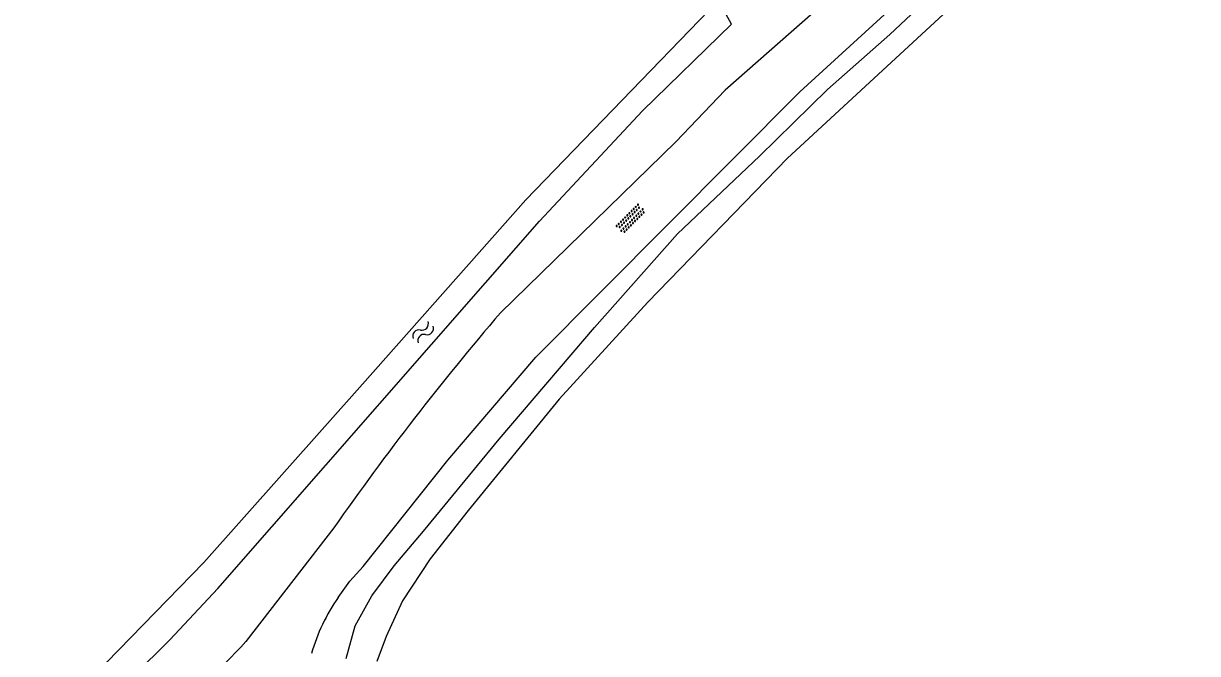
# Model space of a CAD drawing. Extents: x 135999 to 138000, y 396000 to 398501.
# Drawn here: x 136349 to 136426.9, y 396939.6 to 396981.4 of the extents above; entities that cross this region are included whole.
import ezdxf

# ---------------------------------------------------------------- set-up
doc = ezdxf.new("R2010")
doc.units = 0
for name, color, linetype in [('gg-knt-onverhard', 7, 'Continuous'), ('gg-kntw-bovenkant insteek waterloop', 7, 'Continuous'), ('gt-symb-overige verharding', 7, 'Continuous'), ('gt-symb-watersymbool', 7, 'Continuous')]:
    doc.layers.add(name, color=color, linetype=linetype)

# ---------------------------------------------------------------- blocks, each defined once
blk = doc.blocks.new('gt0-WA')
at = {"layer": 'gt-symb-watersymbool'}
for centre, start, end in [((-0.323, 0.022), 28.07249, 151.92751), ((0.427, 0.422), 208.07248, 331.92751), ((-0.323, -0.428), 28.07249, 151.92751), ((0.427, -0.028), 208.07248, 331.92751)]:
    blk.add_arc(centre, 0.425, start, end, dxfattribs=at)
blk = doc.blocks.new('gt0-OVH')
at = {"layer": 'gt-symb-overige verharding'}
for points in [[(-0.972, 0.298), (-0.967, 0.308), (-0.965, 0.319), (-0.966, 0.33), (-0.971, 0.34), (-0.978, 0.348), (-0.988, 0.353), (-0.999, 0.355), (-1.01, 0.354), (-1.02, 0.349), (-1.028, 0.342), (-1.033, 0.332), (-1.035, 0.321), (-1.034, 0.31), (-1.029, 0.3), (-1.022, 0.292), (-1.012, 0.287), (-1.001, 0.285), (-0.99, 0.286), (-0.98, 0.291)], [(-0.872, 0.106), (-0.867, 0.116), (-0.865, 0.126), (-0.866, 0.137), (-0.871, 0.147), (-0.878, 0.156), (-0.888, 0.161), (-0.899, 0.163), (-0.91, 0.162), (-0.92, 0.157), (-0.928, 0.15), (-0.933, 0.14), (-0.935, 0.129), (-0.934, 0.118), (-0.929, 0.108), (-0.922, 0.1), (-0.912, 0.095), (-0.901, 0.092), (-0.89, 0.094), (-0.88, 0.098)], [(-0.772, 0.298), (-0.767, 0.308), (-0.765, 0.319), (-0.766, 0.33), (-0.771, 0.34), (-0.778, 0.348), (-0.788, 0.353), (-0.799, 0.355), (-0.81, 0.354), (-0.82, 0.349), (-0.828, 0.342), (-0.833, 0.332), (-0.835, 0.321), (-0.834, 0.31), (-0.829, 0.3), (-0.822, 0.292), (-0.812, 0.287), (-0.801, 0.285), (-0.79, 0.286), (-0.78, 0.291)], [(-0.672, 0.106), (-0.667, 0.116), (-0.665, 0.126), (-0.666, 0.137), (-0.671, 0.147), (-0.678, 0.156), (-0.688, 0.161), (-0.699, 0.163), (-0.71, 0.162), (-0.72, 0.157), (-0.728, 0.15), (-0.733, 0.14), (-0.735, 0.129), (-0.734, 0.118), (-0.729, 0.108), (-0.722, 0.1), (-0.712, 0.095), (-0.701, 0.092), (-0.69, 0.094), (-0.68, 0.098)], [(-0.572, 0.298), (-0.567, 0.308), (-0.565, 0.319), (-0.566, 0.33), (-0.571, 0.34), (-0.578, 0.348), (-0.588, 0.353), (-0.599, 0.355), (-0.61, 0.354), (-0.62, 0.349), (-0.628, 0.342), (-0.633, 0.332), (-0.635, 0.321), (-0.634, 0.31), (-0.629, 0.3), (-0.622, 0.292), (-0.612, 0.287), (-0.601, 0.285), (-0.59, 0.286), (-0.58, 0.291)], [(-0.472, 0.106), (-0.467, 0.116), (-0.465, 0.126), (-0.466, 0.137), (-0.471, 0.147), (-0.478, 0.156), (-0.488, 0.161), (-0.499, 0.163), (-0.51, 0.162), (-0.52, 0.157), (-0.528, 0.15), (-0.533, 0.14), (-0.535, 0.129), (-0.534, 0.118), (-0.529, 0.108), (-0.522, 0.1), (-0.512, 0.095), (-0.501, 0.092), (-0.49, 0.094), (-0.48, 0.098)], [(-0.372, 0.298), (-0.367, 0.308), (-0.365, 0.319), (-0.366, 0.33), (-0.371, 0.34), (-0.378, 0.348), (-0.388, 0.353), (-0.399, 0.355), (-0.41, 0.354), (-0.42, 0.349), (-0.428, 0.342), (-0.433, 0.332), (-0.435, 0.321), (-0.434, 0.31), (-0.429, 0.3), (-0.422, 0.292), (-0.412, 0.287), (-0.401, 0.285), (-0.39, 0.286), (-0.38, 0.291)], [(-0.272, 0.106), (-0.267, 0.116), (-0.265, 0.126), (-0.266, 0.137), (-0.271, 0.147), (-0.278, 0.156), (-0.288, 0.161), (-0.299, 0.163), (-0.31, 0.162), (-0.32, 0.157), (-0.328, 0.15), (-0.333, 0.14), (-0.335, 0.129), (-0.334, 0.118), (-0.329, 0.108), (-0.322, 0.1), (-0.312, 0.095), (-0.301, 0.092), (-0.29, 0.094), (-0.28, 0.098)], [(-0.172, 0.298), (-0.167, 0.308), (-0.165, 0.319), (-0.166, 0.33), (-0.171, 0.34), (-0.178, 0.348), (-0.188, 0.353), (-0.199, 0.355), (-0.21, 0.354), (-0.22, 0.349), (-0.228, 0.342), (-0.233, 0.332), (-0.235, 0.321), (-0.234, 0.31), (-0.229, 0.3), (-0.222, 0.292), (-0.212, 0.287), (-0.201, 0.285), (-0.19, 0.286), (-0.18, 0.291)], [(-0.072, 0.106), (-0.067, 0.116), (-0.065, 0.126), (-0.066, 0.137), (-0.071, 0.147), (-0.078, 0.156), (-0.088, 0.161), (-0.099, 0.163), (-0.11, 0.162), (-0.12, 0.157), (-0.128, 0.15), (-0.133, 0.14), (-0.135, 0.129), (-0.134, 0.118), (-0.129, 0.108), (-0.122, 0.1), (-0.112, 0.095), (-0.101, 0.092), (-0.09, 0.094), (-0.08, 0.098)], [(0.028, 0.298), (0.033, 0.308), (0.035, 0.319), (0.034, 0.33), (0.029, 0.34), (0.022, 0.348), (0.012, 0.353), (0.001, 0.355), (-0.01, 0.354), (-0.02, 0.349), (-0.028, 0.342), (-0.033, 0.332), (-0.035, 0.321), (-0.034, 0.31), (-0.029, 0.3), (-0.022, 0.292), (-0.012, 0.287), (-0.001, 0.285), (0.01, 0.286), (0.02, 0.291)], [(0.128, 0.106), (0.133, 0.116), (0.135, 0.126), (0.134, 0.137), (0.129, 0.147), (0.122, 0.156), (0.112, 0.161), (0.101, 0.163), (0.09, 0.162), (0.08, 0.157), (0.072, 0.15), (0.067, 0.14), (0.065, 0.129), (0.066, 0.118), (0.071, 0.108), (0.078, 0.1), (0.088, 0.095), (0.099, 0.092), (0.11, 0.094), (0.12, 0.098)], [(0.228, 0.298), (0.233, 0.308), (0.235, 0.319), (0.234, 0.33), (0.229, 0.34), (0.222, 0.348), (0.212, 0.353), (0.201, 0.355), (0.19, 0.354), (0.18, 0.349), (0.172, 0.342), (0.167, 0.332), (0.165, 0.321), (0.166, 0.31), (0.171, 0.3), (0.178, 0.292), (0.188, 0.287), (0.199, 0.285), (0.21, 0.286), (0.22, 0.291)], [(0.328, 0.106), (0.333, 0.116), (0.335, 0.126), (0.334, 0.137), (0.329, 0.147), (0.322, 0.156), (0.312, 0.161), (0.301, 0.163), (0.29, 0.162), (0.28, 0.157), (0.272, 0.15), (0.267, 0.14), (0.265, 0.129), (0.266, 0.118), (0.271, 0.108), (0.278, 0.1), (0.288, 0.095), (0.299, 0.092), (0.31, 0.094), (0.32, 0.098)], [(0.428, 0.298), (0.433, 0.308), (0.435, 0.319), (0.434, 0.33), (0.429, 0.34), (0.422, 0.348), (0.412, 0.353), (0.401, 0.355), (0.39, 0.354), (0.38, 0.349), (0.372, 0.342), (0.367, 0.332), (0.365, 0.321), (0.366, 0.31), (0.371, 0.3), (0.378, 0.292), (0.388, 0.287), (0.399, 0.285), (0.41, 0.286), (0.42, 0.291)], [(0.528, 0.106), (0.533, 0.116), (0.535, 0.126), (0.534, 0.137), (0.529, 0.147), (0.522, 0.156), (0.512, 0.161), (0.501, 0.163), (0.49, 0.162), (0.48, 0.157), (0.472, 0.15), (0.467, 0.14), (0.465, 0.129), (0.466, 0.118), (0.471, 0.108), (0.478, 0.1), (0.488, 0.095), (0.499, 0.092), (0.51, 0.094), (0.52, 0.098)], [(0.628, 0.298), (0.633, 0.308), (0.635, 0.319), (0.634, 0.33), (0.629, 0.34), (0.622, 0.348), (0.612, 0.353), (0.601, 0.355), (0.59, 0.354), (0.58, 0.349), (0.572, 0.342), (0.567, 0.332), (0.565, 0.321), (0.566, 0.31), (0.571, 0.3), (0.578, 0.292), (0.588, 0.287), (0.599, 0.285), (0.61, 0.286), (0.62, 0.291)], [(0.728, 0.106), (0.733, 0.116), (0.735, 0.126), (0.734, 0.137), (0.729, 0.147), (0.722, 0.156), (0.712, 0.161), (0.701, 0.163), (0.69, 0.162), (0.68, 0.157), (0.672, 0.15), (0.667, 0.14), (0.665, 0.129), (0.666, 0.118), (0.671, 0.108), (0.678, 0.1), (0.688, 0.095), (0.699, 0.092), (0.71, 0.094), (0.72, 0.098)], [(0.828, 0.298), (0.833, 0.308), (0.835, 0.319), (0.834, 0.33), (0.829, 0.34), (0.822, 0.348), (0.812, 0.353), (0.801, 0.355), (0.79, 0.354), (0.78, 0.349), (0.772, 0.342), (0.767, 0.332), (0.765, 0.321), (0.766, 0.31), (0.771, 0.3), (0.778, 0.292), (0.788, 0.287), (0.799, 0.285), (0.81, 0.286), (0.82, 0.291)], [(0.928, 0.106), (0.933, 0.116), (0.935, 0.126), (0.934, 0.137), (0.929, 0.147), (0.922, 0.156), (0.912, 0.161), (0.901, 0.163), (0.89, 0.162), (0.88, 0.157), (0.872, 0.15), (0.867, 0.14), (0.865, 0.129), (0.866, 0.118), (0.871, 0.108), (0.878, 0.1), (0.888, 0.095), (0.899, 0.092), (0.91, 0.094), (0.92, 0.098)], [(1.028, 0.298), (1.033, 0.308), (1.035, 0.319), (1.034, 0.33), (1.029, 0.34), (1.022, 0.348), (1.012, 0.353), (1.001, 0.355), (0.99, 0.354), (0.98, 0.349), (0.972, 0.342), (0.967, 0.332), (0.965, 0.321), (0.966, 0.31), (0.971, 0.3), (0.978, 0.292), (0.988, 0.287), (0.999, 0.285), (1.01, 0.286), (1.02, 0.291)], [(-0.972, -0.142), (-0.967, -0.132), (-0.965, -0.121), (-0.966, -0.11), (-0.971, -0.1), (-0.978, -0.092), (-0.988, -0.087), (-0.999, -0.085), (-1.01, -0.086), (-1.02, -0.091), (-1.028, -0.098), (-1.033, -0.108), (-1.035, -0.119), (-1.034, -0.13), (-1.029, -0.14), (-1.022, -0.148), (-1.012, -0.153), (-1.001, -0.155), (-0.99, -0.154), (-0.98, -0.149)], [(-0.872, -0.334), (-0.867, -0.324), (-0.865, -0.314), (-0.866, -0.303), (-0.871, -0.293), (-0.878, -0.284), (-0.888, -0.279), (-0.899, -0.277), (-0.91, -0.278), (-0.92, -0.283), (-0.928, -0.29), (-0.933, -0.3), (-0.935, -0.311), (-0.934, -0.322), (-0.929, -0.332), (-0.922, -0.34), (-0.912, -0.345), (-0.901, -0.348), (-0.89, -0.346), (-0.88, -0.342)], [(-0.772, -0.142), (-0.767, -0.132), (-0.765, -0.121), (-0.766, -0.11), (-0.771, -0.1), (-0.778, -0.092), (-0.788, -0.087), (-0.799, -0.085), (-0.81, -0.086), (-0.82, -0.091), (-0.828, -0.098), (-0.833, -0.108), (-0.835, -0.119), (-0.834, -0.13), (-0.829, -0.14), (-0.822, -0.148), (-0.812, -0.153), (-0.801, -0.155), (-0.79, -0.154), (-0.78, -0.149)], [(-0.672, -0.334), (-0.667, -0.324), (-0.665, -0.314), (-0.666, -0.303), (-0.671, -0.293), (-0.678, -0.284), (-0.688, -0.279), (-0.699, -0.277), (-0.71, -0.278), (-0.72, -0.283), (-0.728, -0.29), (-0.733, -0.3), (-0.735, -0.311), (-0.734, -0.322), (-0.729, -0.332), (-0.722, -0.34), (-0.712, -0.345), (-0.701, -0.348), (-0.69, -0.346), (-0.68, -0.342)], [(-0.572, -0.142), (-0.567, -0.132), (-0.565, -0.121), (-0.566, -0.11), (-0.571, -0.1), (-0.578, -0.092), (-0.588, -0.087), (-0.599, -0.085), (-0.61, -0.086), (-0.62, -0.091), (-0.628, -0.098), (-0.633, -0.108), (-0.635, -0.119), (-0.634, -0.13), (-0.629, -0.14), (-0.622, -0.148), (-0.612, -0.153), (-0.601, -0.155), (-0.59, -0.154), (-0.58, -0.149)], [(-0.472, -0.334), (-0.467, -0.324), (-0.465, -0.314), (-0.466, -0.303), (-0.471, -0.293), (-0.478, -0.284), (-0.488, -0.279), (-0.499, -0.277), (-0.51, -0.278), (-0.52, -0.283), (-0.528, -0.29), (-0.533, -0.3), (-0.535, -0.311), (-0.534, -0.322), (-0.529, -0.332), (-0.522, -0.34), (-0.512, -0.345), (-0.501, -0.348), (-0.49, -0.346), (-0.48, -0.342)], [(-0.372, -0.142), (-0.367, -0.132), (-0.365, -0.121), (-0.366, -0.11), (-0.371, -0.1), (-0.378, -0.092), (-0.388, -0.087), (-0.399, -0.085), (-0.41, -0.086), (-0.42, -0.091), (-0.428, -0.098), (-0.433, -0.108), (-0.435, -0.119), (-0.434, -0.13), (-0.429, -0.14), (-0.422, -0.148), (-0.412, -0.153), (-0.401, -0.155), (-0.39, -0.154), (-0.38, -0.149)], [(-0.272, -0.334), (-0.267, -0.324), (-0.265, -0.314), (-0.266, -0.303), (-0.271, -0.293), (-0.278, -0.284), (-0.288, -0.279), (-0.299, -0.277), (-0.31, -0.278), (-0.32, -0.283), (-0.328, -0.29), (-0.333, -0.3), (-0.335, -0.311), (-0.334, -0.322), (-0.329, -0.332), (-0.322, -0.34), (-0.312, -0.345), (-0.301, -0.348), (-0.29, -0.346), (-0.28, -0.342)], [(-0.172, -0.142), (-0.167, -0.132), (-0.165, -0.121), (-0.166, -0.11), (-0.171, -0.1), (-0.178, -0.092), (-0.188, -0.087), (-0.199, -0.085), (-0.21, -0.086), (-0.22, -0.091), (-0.228, -0.098), (-0.233, -0.108), (-0.235, -0.119), (-0.234, -0.13), (-0.229, -0.14), (-0.222, -0.148), (-0.212, -0.153), (-0.201, -0.155), (-0.19, -0.154), (-0.18, -0.149)], [(-0.072, -0.334), (-0.067, -0.324), (-0.065, -0.314), (-0.066, -0.303), (-0.071, -0.293), (-0.078, -0.284), (-0.088, -0.279), (-0.099, -0.277), (-0.11, -0.278), (-0.12, -0.283), (-0.128, -0.29), (-0.133, -0.3), (-0.135, -0.311), (-0.134, -0.322), (-0.129, -0.332), (-0.122, -0.34), (-0.112, -0.345), (-0.101, -0.348), (-0.09, -0.346), (-0.08, -0.342)], [(0.028, -0.142), (0.033, -0.132), (0.035, -0.121), (0.034, -0.11), (0.029, -0.1), (0.022, -0.092), (0.012, -0.087), (0.001, -0.085), (-0.01, -0.086), (-0.02, -0.091), (-0.028, -0.098), (-0.033, -0.108), (-0.035, -0.119), (-0.034, -0.13), (-0.029, -0.14), (-0.022, -0.148), (-0.012, -0.153), (-0.001, -0.155), (0.01, -0.154), (0.02, -0.149)], [(0.128, -0.334), (0.133, -0.324), (0.135, -0.314), (0.134, -0.303), (0.129, -0.293), (0.122, -0.284), (0.112, -0.279), (0.101, -0.277), (0.09, -0.278), (0.08, -0.283), (0.072, -0.29), (0.067, -0.3), (0.065, -0.311), (0.066, -0.322), (0.071, -0.332), (0.078, -0.34), (0.088, -0.345), (0.099, -0.348), (0.11, -0.346), (0.12, -0.342)], [(0.228, -0.142), (0.233, -0.132), (0.235, -0.121), (0.234, -0.11), (0.229, -0.1), (0.222, -0.092), (0.212, -0.087), (0.201, -0.085), (0.19, -0.086), (0.18, -0.091), (0.172, -0.098), (0.167, -0.108), (0.165, -0.119), (0.166, -0.13), (0.171, -0.14), (0.178, -0.148), (0.188, -0.153), (0.199, -0.155), (0.21, -0.154), (0.22, -0.149)], [(0.328, -0.334), (0.333, -0.324), (0.335, -0.314), (0.334, -0.303), (0.329, -0.293), (0.322, -0.284), (0.312, -0.279), (0.301, -0.277), (0.29, -0.278), (0.28, -0.283), (0.272, -0.29), (0.267, -0.3), (0.265, -0.311), (0.266, -0.322), (0.271, -0.332), (0.278, -0.34), (0.288, -0.345), (0.299, -0.348), (0.31, -0.346), (0.32, -0.342)], [(0.428, -0.142), (0.433, -0.132), (0.435, -0.121), (0.434, -0.11), (0.429, -0.1), (0.422, -0.092), (0.412, -0.087), (0.401, -0.085), (0.39, -0.086), (0.38, -0.091), (0.372, -0.098), (0.367, -0.108), (0.365, -0.119), (0.366, -0.13), (0.371, -0.14), (0.378, -0.148), (0.388, -0.153), (0.399, -0.155), (0.41, -0.154), (0.42, -0.149)], [(0.528, -0.334), (0.533, -0.324), (0.535, -0.314), (0.534, -0.303), (0.529, -0.293), (0.522, -0.284), (0.512, -0.279), (0.501, -0.277), (0.49, -0.278), (0.48, -0.283), (0.472, -0.29), (0.467, -0.3), (0.465, -0.311), (0.466, -0.322), (0.471, -0.332), (0.478, -0.34), (0.488, -0.345), (0.499, -0.348), (0.51, -0.346), (0.52, -0.342)], [(0.628, -0.142), (0.633, -0.132), (0.635, -0.121), (0.634, -0.11), (0.629, -0.1), (0.622, -0.092), (0.612, -0.087), (0.601, -0.085), (0.59, -0.086), (0.58, -0.091), (0.572, -0.098), (0.567, -0.108), (0.565, -0.119), (0.566, -0.13), (0.571, -0.14), (0.578, -0.148), (0.588, -0.153), (0.599, -0.155), (0.61, -0.154), (0.62, -0.149)], [(0.728, -0.334), (0.733, -0.324), (0.735, -0.314), (0.734, -0.303), (0.729, -0.293), (0.722, -0.284), (0.712, -0.279), (0.701, -0.277), (0.69, -0.278), (0.68, -0.283), (0.672, -0.29), (0.667, -0.3), (0.665, -0.311), (0.666, -0.322), (0.671, -0.332), (0.678, -0.34), (0.688, -0.345), (0.699, -0.348), (0.71, -0.346), (0.72, -0.342)], [(0.828, -0.142), (0.833, -0.132), (0.835, -0.121), (0.834, -0.11), (0.829, -0.1), (0.822, -0.092), (0.812, -0.087), (0.801, -0.085), (0.79, -0.086), (0.78, -0.091), (0.772, -0.098), (0.767, -0.108), (0.765, -0.119), (0.766, -0.13), (0.771, -0.14), (0.778, -0.148), (0.788, -0.153), (0.799, -0.155), (0.81, -0.154), (0.82, -0.149)], [(0.928, -0.334), (0.933, -0.324), (0.935, -0.314), (0.934, -0.303), (0.929, -0.293), (0.922, -0.284), (0.912, -0.279), (0.901, -0.277), (0.89, -0.278), (0.88, -0.283), (0.872, -0.29), (0.867, -0.3), (0.865, -0.311), (0.866, -0.322), (0.871, -0.332), (0.878, -0.34), (0.888, -0.345), (0.899, -0.348), (0.91, -0.346), (0.92, -0.342)], [(1.028, -0.142), (1.033, -0.132), (1.035, -0.121), (1.034, -0.11), (1.029, -0.1), (1.022, -0.092), (1.012, -0.087), (1.001, -0.085), (0.99, -0.086), (0.98, -0.091), (0.972, -0.098), (0.967, -0.108), (0.965, -0.119), (0.966, -0.13), (0.971, -0.14), (0.978, -0.148), (0.988, -0.153), (0.999, -0.155), (1.01, -0.154), (1.02, -0.149)]]:
    blk.add_lwpolyline(points, close=True, dxfattribs=at)

msp = doc.modelspace()

# ---------------------------------------------------------------- linework, layer by layer
at = {"layer": 'gg-knt-onverhard'}
msp.add_line((136369.562, 396947.923), (136363.72, 396940.37), dxfattribs=at)
for points in [[(136369.857, 396943.309), (136370.628, 396944.383), (136371.519, 396945.359), (136377.13, 396952.42), (136382.98, 396959.27), (136400.508, 396976.872), (136407.657, 396983.443), (136414.638, 396989.231), (136426.923, 397000)], [(136422.095, 397000), (136413.256, 396992.582), (136395.55, 396976.985), (136392.273, 396973.564), (136380.63, 396962.21)]]:
    msp.add_lwpolyline(points, dxfattribs=at)
for centre, radius, start, end in [((136521.767, 396841.442), 185.754, 139.44706, 145.02375), ((136380.604, 396935.868), 13.072, 145.30039, 163.49159), ((136339.531, 396962.34), 32.677, 289.93401, 317.75161)]:
    msp.add_arc(centre, radius, start, end, dxfattribs=at)
at = {"layer": 'gg-kntw-bovenkant insteek waterloop'}
for points in [[(136370.381, 396939.261), (136370.983, 396941.42), (136372.078, 396943.402), (136373.561, 396945.398), (136375.518, 396947.703), (136380.545, 396953.81), (136386.885, 396961.227), (136392.394, 396967.448), (136397.843, 396972.599), (136402.348, 396977.035), (136406.492, 396980.681), (136411.097, 396985.024)], [(136395.113, 396982.948), (136382.306, 396969.709), (136371.476, 396957.468), (136360.922, 396945.625), (136354.456, 396938.981), (136351.237, 396936.631), (136348.86, 396935.185), (136344.197, 396932.492), (136324.551, 396921.72)], [(136325.204, 396920.346), (136334.551, 396925.151), (136341.502, 396929.092), (136344.552, 396930.756), (136347.14, 396931.723), (136349.143, 396932.766), (136351.333, 396934.011), (136353.696, 396935.844), (136356.238, 396938.073), (136358.677, 396940.493), (136361.857, 396943.91), (136383.23, 396968.285), (136390.06, 396975.622), (136395.973, 396981.372), (136395.113, 396982.948)], [(136410.32, 396982.276), (136399.693, 396972.471), (136390.418, 396962.908), (136384.529, 396956.479), (136378.479, 396949.073), (136375.971, 396945.874), (136374.127, 396943.088), (136373.047, 396940.717), (136372.427, 396939.043)]]:
    msp.add_lwpolyline(points, dxfattribs=at)

# ---------------------------------------------------------------- block references
at = {"layer": 'gt-symb-overige verharding', "rotation": 45.12147497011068}
msp.add_blockref('gt0-OVH', (136389.281, 396968.452), dxfattribs=at)
at = {"layer": 'gt-symb-watersymbool', "rotation": 48.485380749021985}
msp.add_blockref('gt0-WA', (136375.455, 396960.876), dxfattribs=at)

doc.saveas('drawing.dxf')
